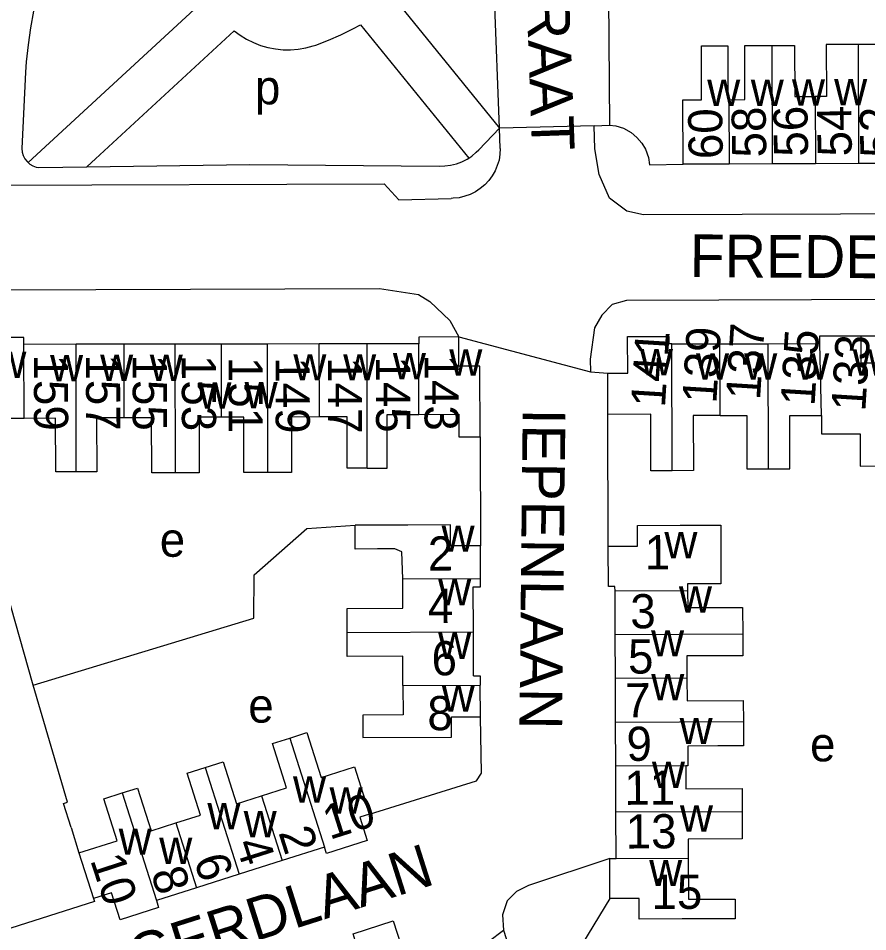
# Model space of a CAD drawing. Extents: x 159261 to 160849, y 382514 to 384534.
# Drawn here: x 160084 to 160183.5, y 383676.9 to 383783.7 of the extents above; entities that cross this region are included whole.
import ezdxf

# ---------------------------------------------------------------- set-up
doc = ezdxf.new("R2010")
doc.units = 0
for name, color, linetype in [('BLT_Basislijn', 7, 'Continuous'), ('BLT_Bebouwing', 7, 'Continuous'), ('BLT_Centroide', 7, 'Continuous'), ('BLT_Huisnummer', 7, 'Continuous'), ('BLT_Huisnummer_ tussenligend', 7, 'Continuous'), ('BLT_Onderverdeling_panden', 7, 'Continuous'), ('BLT_Straatnaam', 7, 'Continuous'), ('BLT_Vlakafsluiter', 7, 'Continuous')]:
    doc.layers.add(name, color=color, linetype=linetype)

msp = doc.modelspace()

# ---------------------------------------------------------------- linework, layer by layer
at = {"layer": 'BLT_Basislijn'}
for p, q in [((160140.35, 383770.88), (160138.83, 383811.34)), ((160153.09, 383788.85), (160153.24, 383771.24)), ((160106.4, 383786.41), (160085.2, 383766.84)), ((160128.21, 383785.8), (160140.35, 383770.88)), ((160124.07, 383782.97), (160136.76, 383767.37)), ((160109.28, 383782.27), (160092.04, 383766.35)), ((160084.89, 383777.43), (160084.46, 383768.5)), ((160137.92, 383768.33), (160140.35, 383770.88)), ((160140.44, 383768.5), (160140.35, 383770.88)), ((160086.43, 383766.27), (160092.04, 383766.35)), ((160128.57, 383762.49), (160134.7, 383762.66)), ((160182.64, 383746.57), (160188.44, 383746.58)), ((160151.01, 383742.35), (160153.04, 383742.2)), ((160153.08, 383721.96), (160153.05, 383737.39)), ((160138.08, 383734.76), (160138.12, 383722.02)), ((160085.78, 383705.7), (160111.62, 383713.56)), ((160153.28, 383680.74), (160149.1, 383673.89))]:
    msp.add_line(p, q, dxfattribs=at)
for points in [[(160090.47, 383797.61), (160089.59, 383795.83), (160088.77, 383794.02), (160088.03, 383792.17), (160087.36, 383790.3), (160086.77, 383788.41), (160086.25, 383786.49), (160085.81, 383784.55), (160085.46, 383782.6), (160085.17, 383780.63), (160084.97, 383778.65), (160084.89, 383777.43)], [(160118.86, 383780.6), (160120.34, 383781.16), (160121.79, 383781.78), (160123.19, 383782.48), (160124.07, 383782.97)], [(160109.28, 383782.27), (160110, 383781.74), (160110.76, 383781.27), (160111.56, 383780.88), (160112.39, 383780.56), (160113.25, 383780.31), (160114.13, 383780.14), (160115.02, 383780.05), (160115.91, 383780.04), (160116.8, 383780.11), (160117.68, 383780.26), (160118.54, 383780.49), (160118.86, 383780.6)], [(160151.45, 383771.16), (160153.24, 383771.24)], [(160291.64, 383755.37), (160290.84, 383754.72), (160289.76, 383754.41), (160288.31, 383754.52), (160286.2, 383755.28), (160274.14, 383758.24), (160260.88, 383760.22), (160249.49, 383761.03), (160157.21, 383760.74), (160155.27, 383761.18), (160153.24, 383762.7), (160152.02, 383765.47), (160151.51, 383768.46), (160151.45, 383771.16)], [(160153.24, 383771.24), (160153.97, 383771.14), (160154.89, 383770.88), (160155.76, 383770.38), (160156.45, 383769.8), (160157.03, 383769.11), (160157.44, 383768.4), (160157.81, 383767.45), (160157.9, 383766.6), (160161.85, 383766.66)], [(160084.46, 383768.5), (160084.49, 383768.08), (160084.61, 383767.67), (160084.8, 383767.3), (160085.06, 383766.96), (160085.2, 383766.84)], [(160140.44, 383768.5), (160140.41, 383767.82), (160140.3, 383767.15), (160140.1, 383766.5), (160139.84, 383765.87), (160139.5, 383765.28), (160139.1, 383764.74), (160138.63, 383764.24), (160138.11, 383763.8), (160137.54, 383763.43), (160136.93, 383763.13), (160136.29, 383762.9), (160135.63, 383762.74), (160134.95, 383762.67), (160134.7, 383762.66)], [(160136.76, 383767.37), (160137.12, 383767.61), (160137.64, 383768.05), (160137.92, 383768.33)], [(160085.2, 383766.84), (160085.37, 383766.68), (160085.74, 383766.47), (160086.13, 383766.33), (160086.43, 383766.27)], [(160092.04, 383766.35), (160111.15, 383766.62), (160133.28, 383766.44)], [(160133.28, 383766.44), (160133.97, 383766.45), (160134.64, 383766.53), (160135.31, 383766.69), (160135.95, 383766.92), (160136.56, 383767.23), (160136.76, 383767.37)], [(160043.27, 383757.52), (160055.12, 383760.26), (160063.87, 383761.47), (160079.49, 383762.49), (160081.2, 383764.21), (160126.85, 383764.38), (160128.57, 383762.49)], [(160070.94, 383751.91), (160126.3, 383752.1), (160130.89, 383751.41), (160132.19, 383750.61), (160134.56, 383748.38), (160135.59, 383746.45)], [(160222.53, 383746.61), (160222.48, 383748.28), (160222.23, 383749.42), (160221.76, 383750.17), (160221.02, 383750.74), (160220.14, 383750.94), (160155.24, 383750.73), (160153.53, 383750.26), (160152.35, 383749.01), (160151.49, 383747.51), (160150.97, 383743.86), (160151.01, 383742.35)], [(160111.62, 383713.56), (160111.63, 383718.62), (160117.8, 383724.03), (160123.45, 383724.41)], [(160125.14, 383690.62), (160137.68, 383694.53), (160138.25, 383695.39), (160138.12, 383701.99)], [(160153.26, 383685.44), (160143.75, 383682.26), (160142.34, 383681.56), (160141.27, 383680.46), (160140.72, 383678.85), (160140.84, 383677.04)], [(160140.84, 383677.04), (160175.38, 383568.91), (160176.32, 383567.05), (160177.54, 383565.88), (160179.2, 383565.45), (160180.85, 383565.56)]]:
    msp.add_lwpolyline(points, dxfattribs=at)
at = {"layer": 'BLT_Bebouwing'}
for p, q in [((160167.23, 383766.68), (160161.85, 383766.66)), ((160172.28, 383766.69), (160167.23, 383766.68)), ((160177.34, 383766.71), (160172.28, 383766.69)), ((160182.39, 383766.73), (160177.34, 383766.71)), ((160187.44, 383766.75), (160182.39, 383766.73)), ((160177.84, 383746.56), (160182.64, 383746.57)), ((160177.84, 383745.67), (160177.84, 383746.56)), ((160090.79, 383745.59), (160084.69, 383745.58)), ((160096.41, 383745.6), (160090.79, 383745.59)), ((160102.41, 383745.61), (160096.41, 383745.6)), ((160107.8, 383745.61), (160102.41, 383745.61)), ((160113.21, 383745.62), (160107.8, 383745.61)), ((160119.26, 383745.63), (160113.21, 383745.62)), ((160124.85, 383745.63), (160119.26, 383745.63)), ((160130.9, 383745.64), (160124.85, 383745.63)), ((160160.54, 383745.64), (160166.16, 383745.65)), ((160166.16, 383745.65), (160171.8, 383745.66)), ((160171.8, 383745.66), (160177.84, 383745.67)), ((160153.05, 383737.39), (160153.04, 383742.2)), ((160138.14, 383718.2), (160138.12, 383722.02)), ((160153.1, 383717.24), (160153.08, 383721.96)), ((160137.3, 383711.93), (160137.28, 383717.2)), ((160153.9, 383711.6), (160153.88, 383716.72)), ((160137.33, 383706.78), (160137.3, 383711.93)), ((160153.92, 383706.48), (160153.9, 383711.6)), ((160138.12, 383701.99), (160138.11, 383705.69)), ((160153.94, 383701.35), (160153.92, 383706.48)), ((160153.96, 383696.23), (160153.94, 383701.35)), ((160153.98, 383690.83), (160153.96, 383696.23)), ((160154, 383685.44), (160153.98, 383690.83)), ((160090.2, 383689.04), (160091.11, 383686.07)), ((160119.86, 383686.75), (160114.92, 383685.18)), ((160114.92, 383685.18), (160109.88, 383683.58)), ((160109.88, 383683.58), (160104.88, 383681.99)), ((160104.88, 383681.99), (160100.21, 383680.5))]:
    msp.add_line(p, q, dxfattribs=at)
for points in [[(160161.85, 383766.66), (160161.82, 383774.18), (160164.01, 383774.19), (160163.99, 383780.51), (160167.07, 383780.52), (160167.09, 383774.2), (160167.21, 383774.2)], [(160167.21, 383774.2), (160169.08, 383774.21), (160169.06, 383780.53), (160172.26, 383780.54)], [(160172.26, 383780.54), (160174.89, 383780.55), (160174.91, 383774.57), (160177.31, 383774.58)], [(160182.38, 383780.67), (160178.61, 383780.66), (160178.63, 383774.58), (160177.31, 383774.58)], [(160187.42, 383774.61), (160185.06, 383774.61), (160185.04, 383780.68), (160182.38, 383780.67)], [(160084.69, 383745.58), (160084.69, 383746.4), (160079.87, 383746.39)], [(160135.59, 383746.45), (160130.9, 383746.44), (160130.9, 383745.64)], [(160138.08, 383734.76), (160138.07, 383743.02), (160135.6, 383743.01), (160135.59, 383746.45)], [(160153.04, 383742.2), (160155.36, 383742.2), (160155.35, 383746.51), (160160.2, 383746.51)], [(160160.54, 383745.64), (160160.2, 383745.64), (160160.2, 383746.51)], [(160182.64, 383746.57), (160182.65, 383743.43), (160185.04, 383743.43), (160185.05, 383738.43), (160185.06, 383731.36)], [(160084.7, 383736.92), (160080.24, 383736.92), (160080.24, 383734.36), (160077.72, 383734.35)], [(160090.81, 383730.66), (160088.41, 383730.65), (160088.4, 383736.93), (160084.7, 383736.92)], [(160096.42, 383736.99), (160093.2, 383736.99), (160093.21, 383730.66), (160090.81, 383730.66)], [(160102.43, 383730.54), (160099.65, 383730.54), (160099.64, 383737), (160096.42, 383736.99)], [(160107.81, 383737.05), (160105.19, 383737.05), (160105.2, 383730.54), (160102.43, 383730.54)], [(160113.23, 383730.57), (160110.43, 383730.57), (160110.42, 383737.06), (160107.81, 383737.05)], [(160119.27, 383737.09), (160116.01, 383737.08), (160116.02, 383730.57), (160113.23, 383730.57)], [(160124.87, 383731.08), (160122.54, 383731.08), (160122.53, 383737.09), (160119.27, 383737.09)], [(160124.87, 383731.08), (160127.2, 383731.09), (160127.19, 383737.38), (160130.91, 383737.39)], [(160130.91, 383737.39), (160135.58, 383737.4), (160135.58, 383734.76), (160138.08, 383734.76)], [(160160.57, 383730.8), (160158.09, 383730.8), (160158.08, 383737.4), (160153.05, 383737.39)], [(160166.17, 383737.25), (160163.03, 383737.24), (160163.05, 383730.81), (160160.57, 383730.8)], [(160166.17, 383737.25), (160169.31, 383737.25), (160169.32, 383731), (160171.83, 383731)], [(160171.83, 383731), (160174.34, 383731.01), (160174.33, 383737.26), (160178.05, 383737.26)], [(160178.05, 383737.26), (160178.05, 383735.12), (160182.58, 383735.13), (160182.59, 383731.34), (160185.06, 383731.36)], [(160085.78, 383705.7), (160077.89, 383733.45), (160077.72, 383734.35)], [(160138.12, 383722.02), (160134.64, 383722.01), (160134.63, 383724.45), (160129.63, 383724.43), (160123.45, 383724.41)], [(160129.05, 383718.16), (160128.91, 383721.29), (160128.1, 383721.65), (160126.07, 383721.64), (160123.46, 383721.63), (160123.45, 383724.41)], [(160153.08, 383721.96), (160156.53, 383721.97), (160156.52, 383724.39), (160161.52, 383724.41), (160166.25, 383724.42), (160166.26, 383717.58), (160162.38, 383717.57)], [(160122.52, 383711.87), (160122.51, 383714.68), (160129.06, 383714.71), (160129.05, 383718.16)], [(160137.28, 383717.2), (160138.14, 383717.2), (160138.14, 383718.2)], [(160162.38, 383717.57), (160162.38, 383716.76)], [(160153.88, 383716.72), (160153.87, 383717.24), (160153.1, 383717.24)], [(160162.38, 383716.76), (160162.39, 383714.78), (160168.82, 383714.8), (160168.83, 383711.66)], [(160129.06, 383705.66), (160129.05, 383709.09), (160122.53, 383709.06), (160122.52, 383711.87)], [(160168.83, 383711.66), (160168.84, 383709.15), (160162.29, 383709.13), (160162.3, 383706.51)], [(160137.33, 383706.78), (160138.1, 383706.78), (160138.11, 383705.69)], [(160090.2, 383689.04), (160089.34, 383691.87), (160089.78, 383692.02), (160085.78, 383705.7)], [(160129.06, 383705.66), (160129.07, 383702.23), (160124.35, 383702.21), (160124.36, 383699.57)], [(160162.3, 383706.51), (160162.31, 383703.89), (160168.89, 383703.92), (160168.9, 383701.41)], [(160124.36, 383699.57), (160134.73, 383699.61), (160134.72, 383701.98), (160138.12, 383701.99)], [(160168.9, 383701.41), (160168.92, 383698.6), (160165.92, 383698.59), (160162.41, 383698.57), (160162.42, 383696.26), (160162.15, 383696.26)], [(160112.51, 383692.75), (160115.43, 383693.68), (160113.78, 383698.88), (160115.8, 383699.52)], [(160115.8, 383699.52), (160117.8, 383700.15), (160119.47, 383694.9), (160123.39, 383696.14), (160123.63, 383695.39), (160125.14, 383690.62)], [(160102.46, 383689.58), (160105.35, 383690.5), (160103.8, 383695.4), (160105.91, 383696.07)], [(160105.91, 383696.07), (160108.02, 383696.74), (160109.59, 383691.82), (160112.51, 383692.75)], [(160162.15, 383696.26), (160162.16, 383693.59), (160168.75, 383693.62), (160168.76, 383690.89)], [(160091.11, 383686.07), (160095.61, 383687.49), (160094.05, 383692.41), (160096.2, 383693.1)], [(160096.2, 383693.1), (160097.98, 383693.66), (160099.57, 383688.66), (160102.46, 383689.58)], [(160125.14, 383690.62), (160123.99, 383690.26), (160124.86, 383687.53), (160120.09, 383686.01), (160119.86, 383686.75)], [(160168.76, 383690.89), (160168.78, 383687.71), (160162.46, 383687.69), (160162.46, 383685.48)], [(160092.85, 383680.73), (160092.96, 383680.39), (160075.16, 383674.73), (160071.36, 383686.66)], [(160153.26, 383685.44), (160154, 383685.44)], [(160153.28, 383680.74), (160153.26, 383685.44)], [(160162.46, 383685.48), (160162.49, 383680.66), (160167.93, 383680.68), (160167.94, 383678.37), (160161.72, 383678.35), (160156.72, 383678.33), (160156.71, 383680.75), (160153.28, 383680.74)], [(160100.21, 383680.5), (160100.46, 383679.7), (160095.94, 383678.26), (160094.94, 383681.4), (160092.85, 383680.73)], [(160123.47, 383675.84), (160123.22, 383676.61), (160127.93, 383678.12), (160128.82, 383675.37), (160129.91, 383675.72), (160131.67, 383670.21)]]:
    msp.add_lwpolyline(points, dxfattribs=at)
at = {"layer": 'BLT_Onderverdeling_panden'}
for p, q in [((160167.21, 383774.2), (160167.23, 383766.68)), ((160177.31, 383774.58), (160177.34, 383766.71)), ((160084.7, 383736.92), (160084.69, 383745.58)), ((160090.81, 383730.66), (160090.79, 383745.59)), ((160096.42, 383736.99), (160096.41, 383745.6)), ((160102.43, 383730.54), (160102.41, 383745.61)), ((160107.81, 383737.05), (160107.8, 383745.61)), ((160113.23, 383730.57), (160113.21, 383745.62)), ((160119.27, 383737.09), (160119.26, 383745.63)), ((160124.87, 383731.08), (160124.85, 383745.63)), ((160130.91, 383737.39), (160130.9, 383745.64)), ((160160.57, 383730.8), (160160.54, 383745.64)), ((160166.17, 383737.25), (160166.16, 383745.65)), ((160171.83, 383731), (160171.8, 383745.66)), ((160178.05, 383737.26), (160177.84, 383745.67)), ((160129.05, 383718.16), (160138.14, 383718.2)), ((160162.38, 383716.76), (160153.88, 383716.72)), ((160122.52, 383711.87), (160137.3, 383711.93)), ((160168.83, 383711.66), (160153.9, 383711.6)), ((160129.06, 383705.66), (160138.11, 383705.69)), ((160162.3, 383706.51), (160153.92, 383706.48)), ((160168.9, 383701.41), (160153.94, 383701.35)), ((160115.8, 383699.52), (160119.86, 383686.75)), ((160105.91, 383696.07), (160109.88, 383683.58)), ((160162.15, 383696.26), (160153.96, 383696.23)), ((160096.2, 383693.1), (160100.21, 383680.5)), ((160112.51, 383692.75), (160114.92, 383685.18)), ((160168.76, 383690.89), (160153.98, 383690.83)), ((160102.46, 383689.58), (160104.88, 383681.99)), ((160091.11, 383686.07), (160092.85, 383680.73)), ((160154, 383685.44), (160162.46, 383685.48))]:
    msp.add_line(p, q, dxfattribs=at)
for points in [[(160172.26, 383780.54), (160172.24, 383780.44), (160172.28, 383766.69)], [(160182.38, 383780.67), (160182.35, 383780.49), (160182.39, 383766.73)]]:
    msp.add_lwpolyline(points, dxfattribs=at)
at = {"layer": 'BLT_Vlakafsluiter'}
for p, q in [((160151.45, 383771.16), (160140.35, 383770.88)), ((160135.59, 383746.45), (160151.01, 383742.35)), ((160131.67, 383670.21), (160140.84, 383677.04))]:
    msp.add_line(p, q, dxfattribs=at)

# ---------------------------------------------------------------- texts
at = {"layer": 'BLT_Centroide'}
for s, p in [('p', (160111.73, 383773.66)), ('w', (160164.67, 383773.48)), ('w', (160169.77, 383773.48)), ('w', (160174.59, 383773.52)), ('w', (160179.53, 383773.55)), ('w', (160081.11, 383741.66)), ('w', (160087.75, 383741.27)), ('w', (160093.61, 383741.3)), ('w', (160099.42, 383741.3)), ('w', (160116.23, 383741.36)), ('w', (160122.06, 383741.36)), ('w', (160127.88, 383741.5)), ('w', (160134.48, 383741.92)), ('w', (160156.8, 383741.95)), ('w', (160163.36, 383741.45)), ('w', (160169, 383741.45)), ('w', (160175.08, 383741.45)), ('w', (160181.7, 383741.92)), ('w', (160105.11, 383738.06)), ('w', (160110.52, 383738.09)), ('e', (160100.59, 383720.73)), ('w', (160133.58, 383721.31)), ('w', (160159.66, 383720.56)), ('w', (160133.18, 383715.03)), ('w', (160161.36, 383714.19)), ('w', (160158.1, 383709.06)), ('w', (160133.18, 383708.78)), ('w', (160158.12, 383703.94)), ('w', (160133.6, 383702.62)), ('e', (160110.95, 383701.32)), ('w', (160161.44, 383698.81)), ('e', (160176.71, 383696.79)), ('w', (160158.2, 383693.69)), ('w', (160116.19, 383691.95)), ('w', (160120.47, 383690.67)), ('w', (160106.17, 383688.83)), ('w', (160110.41, 383687.92)), ('w', (160161.48, 383688.56)), ('w', (160095.78, 383685.86)), ('w', (160100.53, 383684.78)), ('w', (160157.88, 383682.19))]:
    msp.add_text(s, height=4, dxfattribs=at).set_placement(p)
at = {"layer": 'BLT_Huisnummer'}
for s, rotation, p in [('60', 90.9162, (160166.51, 383767.28)), ('54', 90.9162, (160181.61, 383767.59)), ('137', 86.4086, (160170.85, 383739.01)), ('141', 86.4086, (160159.72, 383738.13)), ('133', 86.4086, (160183.17, 383737.68)), ('159', 270.0728, (160085.86, 383744.39)), ('155', 270.0733, (160097.42, 383744.39)), ('151', 270.0803, (160108.64, 383744.11)), ('147', 270.0671, (160120.27, 383744.07)), ('143', 270.0763, (160131.58, 383744.39)), ('2', 0.2407, (160131.98, 383719.11)), ('1', 0.2302, (160157.36, 383719.26)), ('5', 0.2374, (160155.41, 383707.05)), ('8', 0.2266, (160131.92, 383700.43)), ('9', 0.2409, (160155.23, 383696.84)), ('10', 17.6447, (160120.47, 383687.59)), ('13', 0.2409, (160155.14, 383686.59)), ('2', 287.6459, (160114.46, 383688.48)), ('10', 288.1054, (160092.42, 383685.26)), ('6', 287.6459, (160104.55, 383685.29)), ('15', 0.2394, (160158.15, 383679.51))]:
    msp.add_text(s, height=4, rotation=rotation, dxfattribs=at).set_placement(p)
at = {"layer": 'BLT_Huisnummer_ tussenligend'}
for s, rotation, p in [('58', 90.9162, (160171.6, 383767.47)), ('56', 90.9162, (160176.49, 383767.57)), ('52', 90.9162, (160186.6, 383767.47)), ('139', 86.4086, (160165.73, 383738.6)), ('135', 86.4086, (160177.23, 383738.3)), ('157', 270.0733, (160091.95, 383744.4)), ('153', 270.0803, (160103.17, 383744.34)), ('149', 270.0671, (160114.15, 383744.06)), ('145', 270.0763, (160125.9, 383744.17)), ('4', 0.2407, (160131.97, 383712.98)), ('3', 0.2302, (160155.68, 383712.35)), ('6', 0.2407, (160132.41, 383706.85)), ('7', 0.2374, (160155.07, 383701.93)), ('11', 0.2409, (160154.98, 383691.7)), ('4', 287.6459, (160109.43, 383687.18)), ('8', 287.6459, (160099.52, 383683.76))]:
    msp.add_text(s, height=4, rotation=rotation, dxfattribs=at).set_placement(p)
at = {"layer": 'BLT_Straatnaam'}
for s, height, rotation, p in [('ESSENSTRAAT', 5, 272.0565, (160142.41, 383817.18)), ('FREDERIKLAAN', 4.9999, 359.6464, (160162.62, 383753.45)), ('IEPENLAAN', 5, 269.3983, (160143.08, 383738.08)), ('WINGERDLAAN', 5, 17.6442, (160085.52, 383667.37))]:
    msp.add_text(s, height=height, rotation=rotation, dxfattribs=at).set_placement(p)

doc.saveas('drawing.dxf')
